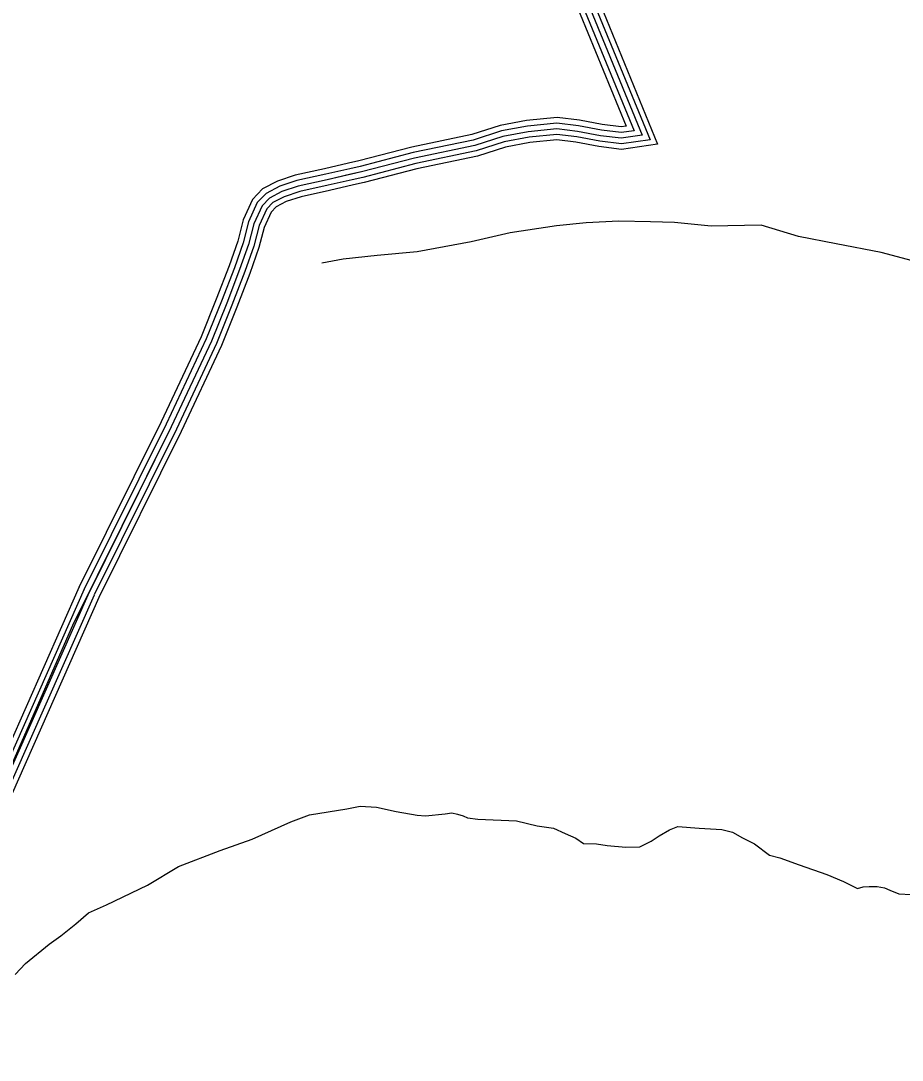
# Model space of a CAD drawing. Extents: x 1551132 to 1791609, y 378168 to 563823.
# Drawn here: x 1568950 to 1572081, y 471393 to 475085 of the extents above; entities that cross this region are included whole.
import ezdxf

# ---------------------------------------------------------------- set-up
doc = ezdxf.new("R2010")
doc.units = 0
doc.layers.add('DESIGN - TRANSPORTATION - Text', color=7, linetype='Continuous')
doc.layers.add('SURVEY - DRAINAGE - Natural Features', color=7, linetype='Continuous')

msp = doc.modelspace()

# ---------------------------------------------------------------- linework, layer by layer
at = {"layer": 'DESIGN - TRANSPORTATION - Text'}
for points in [[(1572116.808, 474232.074), (1572005.419, 474261.866), (1571846.098, 474292.434), (1571712.676, 474318.584), (1571579.479, 474358.727), (1571401.642, 474355.577), (1571271.995, 474367.66), (1571186.147, 474371.035), (1571074.308, 474372.827), (1570958.352, 474366.685), (1570852.313, 474356.376), (1570688.1, 474331), (1570549.753, 474299.2), (1570357.424, 474264.265), (1570215.378, 474250.54), (1570095.322, 474238.456), (1570019.174, 474223.672)], [(1568930.481, 471696.972), (1568967.139, 471736.34), (1569050.278, 471804.875), (1569092.761, 471834.118), (1569145.468, 471877.194), (1569190.125, 471916.403), (1569254.574, 471945.254), (1569399.679, 472014.664), (1569510.751, 472080.691), (1569657.639, 472138.068), (1569772.245, 472178.011), (1569909.217, 472239.562), (1569975.599, 472264.38), (1570041.739, 472275.18), (1570107.879, 472285.989), (1570155.995, 472295.122), (1570213.901, 472292.072), (1570283.575, 472276.797), (1570357.281, 472263.455), (1570387.214, 472260.905), (1570457.279, 472267.638), (1570481.32, 472271.205), (1570501.228, 472266.847), (1570521.103, 472260.48), (1570536.977, 472254.188), (1570572.868, 472249.538), (1570710.648, 472243.029), (1570784.28, 472225.687), (1570842.078, 472216.629), (1570883.719, 472197.862), (1570921.393, 472181.17), (1570949.042, 472162.661), (1570994.991, 472161.819), (1571032.849, 472155.136), (1571098.706, 472149.936), (1571148.688, 472151.027), (1571188.987, 472170.311), (1571217.311, 472189.812), (1571253.652, 472211.162), (1571283.835, 472222.621), (1571359.674, 472217.246), (1571439.523, 472211.788), (1571477.338, 472203.104), (1571512.946, 472182.445), (1571556.545, 472161.636), (1571609.785, 472120.644), (1571645.609, 472111.993), (1571715.108, 472086.718), (1571812.439, 472052.925), (1571871.954, 472027.833), (1571921.478, 472002.916), (1571941.561, 472008.558), (1571963.568, 472010.158), (1571991.535, 472009.649), (1572017.442, 472005.183), (1572037.275, 471996.816), (1572069.033, 471984.232), (1572112.948, 471981.432)]]:
    msp.add_lwpolyline(points, dxfattribs=at)
at = {"layer": 'SURVEY - DRAINAGE - Natural Features'}
for points in [[(1570831.397, 475414.02), (1570829.197, 475371.961), (1570856.405, 475275.95), (1570936.395, 475108.654), (1571100.416, 474710.261), (1571082.524, 474707.644), (1571015.501, 474715.986), (1570934.003, 474731.269), (1570854.663, 474741.145), (1570746.691, 474730.144), (1570652.534, 474712.802), (1570551.853, 474680.259), (1570338.892, 474635.891), (1570150.255, 474586.79), (1570113.872, 474578.423)], [(1570851.364, 475412.979), (1570849.347, 475374.228), (1570875.188, 475283.042), (1570954.678, 475116.788), (1571128.665, 474694.177), (1571082.741, 474687.46), (1571012.418, 474696.21), (1570930.92, 474711.494), (1570854.438, 474721.019), (1570749.516, 474710.327), (1570657.443, 474693.368), (1570556.978, 474660.892), (1570343.458, 474616.416), (1570155.013, 474567.356), (1570118.347, 474558.931)], [(1570871.338, 475411.937), (1570869.488, 475376.494), (1570893.963, 475290.134), (1570972.961, 475124.913), (1571156.914, 474678.101), (1571082.958, 474667.276), (1571009.334, 474676.443), (1570927.836, 474691.727), (1570854.213, 474700.893), (1570752.349, 474690.51), (1570662.351, 474673.934), (1570562.112, 474641.533), (1570348.017, 474596.932), (1570159.771, 474547.931), (1570122.83, 474539.439)], [(1570891.313, 475410.895), (1570889.629, 475378.761), (1570912.737, 475297.226), (1570991.243, 475133.038), (1571185.164, 474662.026), (1571083.174, 474647.092), (1571006.251, 474656.676), (1570924.753, 474671.959), (1570853.988, 474680.768), (1570755.182, 474670.693), (1570667.259, 474654.5), (1570567.245, 474622.175), (1570352.575, 474577.448), (1570164.529, 474528.505), (1570127.313, 474519.947)], [(1570910.287, 475409.904), (1570908.771, 475380.911), (1570930.578, 475303.959), (1571008.61, 475140.763), (1571211.996, 474646.751), (1571083.383, 474627.925), (1571003.326, 474637.892), (1570921.828, 474653.176), (1570853.78, 474661.642), (1570757.865, 474651.867), (1570671.917, 474636.042), (1570572.111, 474603.782), (1570356.908, 474558.948), (1570169.054, 474510.046), (1570131.563, 474501.429)], [(1570972.961, 475124.913), (1571156.914, 474678.101), (1571082.958, 474667.276), (1571009.334, 474676.443), (1570927.836, 474691.727), (1570854.213, 474700.893), (1570752.349, 474690.51), (1570662.351, 474673.934), (1570562.112, 474641.533), (1570348.017, 474596.932), (1570159.771, 474547.931), (1570037.665, 474519.863), (1569935.601, 474497.488), (1569877.461, 474478.412), (1569833.204, 474455.12), (1569806.829, 474427.544), (1569777.846, 474364.017), (1569758.672, 474290.34), (1569727.273, 474200.855), (1569681.415, 474081.61), (1569627.316, 473946.498), (1569484.661, 473642.823), (1569133.902, 472936.538)], [(1570972.961, 475124.913), (1571156.914, 474678.101), (1571082.958, 474667.276), (1571009.334, 474676.443), (1570927.836, 474691.727), (1570854.213, 474700.893), (1570752.349, 474690.51), (1570662.351, 474673.934), (1570562.112, 474641.533), (1570348.017, 474596.932), (1570159.771, 474547.931), (1570037.665, 474519.863), (1569935.601, 474497.488), (1569877.461, 474478.412), (1569833.204, 474455.12), (1569806.829, 474427.544), (1569777.846, 474364.017), (1569758.672, 474290.34), (1569727.273, 474200.855), (1569681.415, 474081.61), (1569627.316, 473946.498), (1569484.661, 473642.823), (1569133.902, 472936.538)], [(1570113.872, 474578.423), (1570028.899, 474558.889), (1569925.06, 474536.13), (1569861.803, 474515.371), (1569808.804, 474487.479), (1569773.247, 474450.303), (1569740.014, 474377.459), (1569720.381, 474302.024), (1569689.723, 474214.663), (1569644.183, 474096.227), (1569590.617, 473962.448), (1569448.645, 473660.224), (1569156.527, 473072.025)], [(1570118.347, 474558.931), (1570033.282, 474539.38), (1569930.326, 474516.805), (1569869.636, 474496.896), (1569821.004, 474471.303), (1569790.038, 474438.928), (1569758.93, 474370.734), (1569739.522, 474296.182), (1569708.498, 474207.755), (1569662.799, 474088.918), (1569608.967, 473954.473), (1569466.653, 473651.524), (1569174.443, 473063.133)], [(1570122.83, 474539.439), (1570037.665, 474519.863), (1569935.601, 474497.488), (1569877.461, 474478.412), (1569833.204, 474455.12), (1569806.829, 474427.544), (1569777.846, 474364.017), (1569758.672, 474290.34), (1569727.273, 474200.855), (1569681.415, 474081.61), (1569627.316, 473946.498), (1569484.661, 473642.823), (1569192.351, 473054.233)], [(1570127.313, 474519.947), (1570042.049, 474500.346), (1569940.876, 474478.17), (1569885.286, 474459.928), (1569845.403, 474438.936), (1569823.62, 474416.16), (1569796.763, 474357.301), (1569777.821, 474284.499), (1569746.047, 474193.955), (1569700.031, 474074.301), (1569645.666, 473938.523), (1569502.669, 473634.123), (1569210.259, 473045.333)], [(1570131.563, 474501.429), (1570046.207, 474481.812), (1569945.884, 474459.812), (1569892.727, 474442.378), (1569856.995, 474423.569), (1569839.57, 474405.352), (1569814.737, 474350.917), (1569796.004, 474278.948), (1569763.88, 474187.396), (1569717.723, 474067.36), (1569663.099, 473930.948), (1569519.777, 473625.856), (1569227.284, 473036.882)], [(1569157.768, 473074.525), (1568591.073, 471795.958), (1568139.733, 471455.999)], [(1569175.101, 473066.233), (1568606.472, 471783.774), (1568151.166, 471440.824)], [(1569193.184, 473054.925), (1568622.689, 471770.949), (1568163.199, 471424.848)], [(1569210.517, 473045.124), (1568638.905, 471758.124), (1568175.232, 471408.873)], [(1569227.092, 473036.832), (1568655.113, 471745.298), (1568187.265, 471392.897)], [(1569133.902, 472936.538), (1568622.689, 471770.949)], [(1569133.902, 472936.538), (1568622.689, 471770.949)]]:
    msp.add_lwpolyline(points, dxfattribs=at)

doc.saveas('drawing.dxf')
